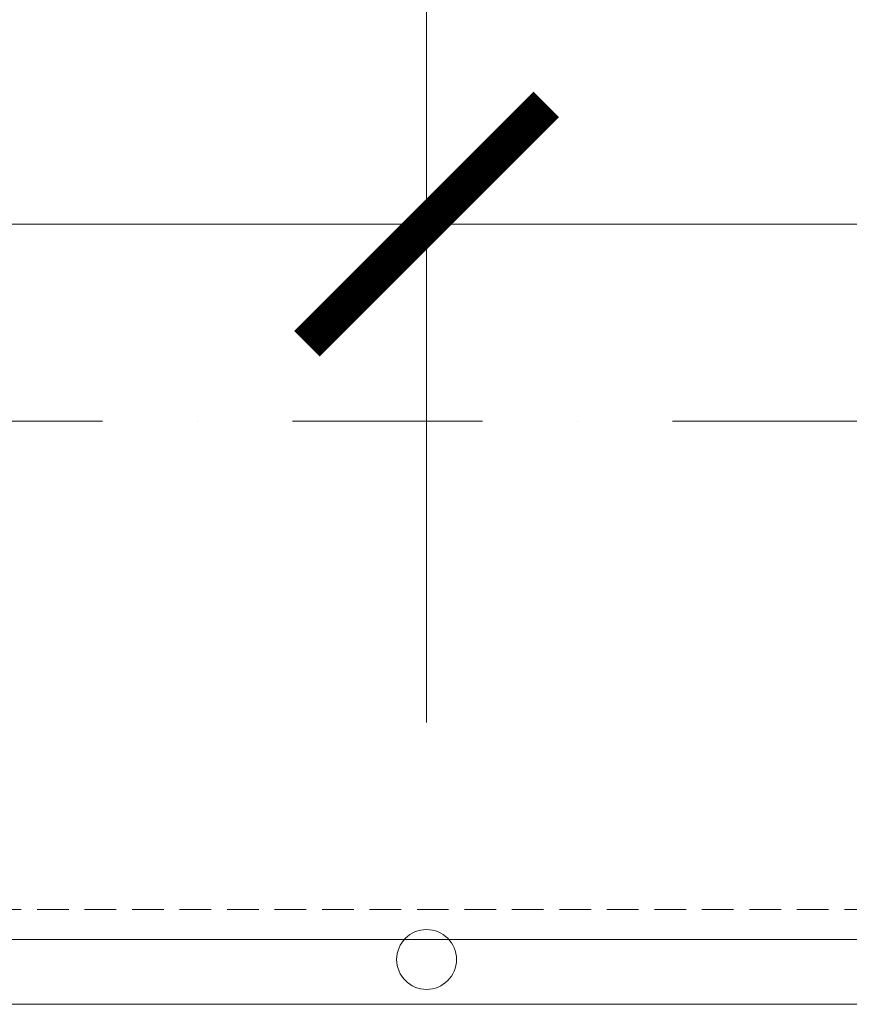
# Model space of a CAD drawing. Header units: millimetres. Extents: x -15830 to 4680139, y -28864 to 2281735.
# Tile 460 of 577: x 328608 to 330272, y 243113 to 245088. Entities that reach past the tile are written whole.
import ezdxf

# ---------------------------------------------------------------- set-up
doc = ezdxf.new("R2010")
doc.units = ezdxf.units.MM
for name, pattern in [('CENTERX2', [101.6, 63.5, -12.7, 12.7, -12.7]), ('DASHDOT', [25.4, 12.7, -6.35, 0, -6.35]), ('DASHED', [19.05, 12.7, -6.35]), ('HIDDEN', [9.525, 6.35, -3.175])]:
    doc.linetypes.add(name, pattern=pattern)
for name, color, linetype, lineweight in [('A99_N_kce-pod', 7, 'DASHED', 20), ('A99_N_koty-200', 5, 'Continuous', 5), ('A99_N_koty-200 @ 1', 5, 'Continuous', 5), ('A99_N_koty-200 @ 10', 5, 'Continuous', 5), ('A99_N_koty-200 @ 100', 5, 'Continuous', 5), ('A99_N_koty-200 @ 200', 5, 'Continuous', 5), ('A99_N_koty-200 @ 250 (1)', 5, 'Continuous', 5), ('A99_N_koty-200 @ 250 (2)', 5, 'Continuous', 5), ('A99_N_koty-200 @ 400', 5, 'Continuous', 5), ('A99_S_kce-pohl', 7, 'Continuous', 5), ('A99_S_osy', 1, 'CENTERX2', 5)]:
    doc.layers.add(name, color=color, linetype=linetype, lineweight=lineweight)
doc.styles.add('A99_kota', font='isocpeur.ttf', dxfattribs={"height": 2})
doc.dimstyles.new('A99_kota_200 new', dxfattribs={"dimscale": 200, "dimtxt": 2, "dimasz": 1.2, "dimexe": 0.5, "dimexo": 1.5, "dimgap": 0.3, "dimtad": 1, "dimdec": 0, "dimzin": 3, "dimdsep": 46, "dimtxsty": 'A99_kota', "dimblk": 'ARCHTICK', "dimcen": 2.5, "dimazin": 2, "dimtfac": 0.75, "dimtdec": 0, "dimtmove": 2, "dimatfit": 0, "dimfxl": 0, "dimtolj": 1, "dimtzin": 0, "dimlwd": 5, "dimlwe": 5, "dimarcsym": 0})

# ---------------------------------------------------------------- blocks, each defined once
blk = doc.blocks.new('_ArchTick')
at = {"color": 0, "linetype": 'ByBlock', "const_width": 0.15}
blk.add_lwpolyline([(-0.5, -0.5), (0.5, 0.5)], dxfattribs=at)
blk = doc.blocks.new('*D114')
at = {"layer": 'A99_N_koty-200', "color": 0, "linetype": 'Continuous', "lineweight": 5, "ltscale": 10, "transparency": 16777216}
for p, q in [((292209, 244483.3), (292209, 245383.3)), ((329424, 244483.3), (329424, 245383.3)), ((292209, 245283.3), (329424, 245283.3))]:
    blk.add_line(p, q, dxfattribs=at)
at = {"layer": 'Defpoints', "color": 0, "linetype": 'Continuous', "ltscale": 10, "transparency": 16777216}
for p in [(329424, 245283.3), (292209, 243203.3), (329424, 243203.3)]:
    blk.add_point(p, dxfattribs=at)
at = {"layer": 'A99_N_koty-200', "color": 0, "linetype": 'Continuous', "lineweight": 5, "ltscale": 10, "transparency": 16777216, "xscale": 240, "yscale": 240, "zscale": 240, "rotation": 180}
blk.add_blockref('_ArchTick', (292209, 245283.3), dxfattribs=at)
at = {"layer": 'A99_N_koty-200', "color": 0, "linetype": 'Continuous', "lineweight": 5, "ltscale": 10, "transparency": 16777216, "xscale": 240, "yscale": 240, "zscale": 240}
blk.add_blockref('_ArchTick', (329424, 245283.3), dxfattribs=at)
at = {"layer": 'A99_N_koty-200', "color": 0, "linetype": 'Continuous', "ltscale": 10, "transparency": 16777216, "insert": (310816.5, 245543.3), "char_height": 400, "attachment_point": 5, "style": 'A99_kota'}
blk.add_mtext('\\A1;37215', dxfattribs=at)
blk = doc.blocks.new('*D115')
at = {"layer": 'A99_N_koty-200', "color": 0, "linetype": 'Continuous', "lineweight": 5, "ltscale": 10, "transparency": 16777216}
for p, q in [((292209, 244278.3), (292209, 244728.3)), ((329424, 244278.3), (329424, 244728.3)), ((292209, 244678.3), (329424, 244678.3))]:
    blk.add_line(p, q, dxfattribs=at)
at = {"layer": 'Defpoints', "color": 0, "linetype": 'Continuous', "ltscale": 10, "transparency": 16777216}
for p in [(329424, 244678.3), (292209, 243203.3), (329424, 243203.3)]:
    blk.add_point(p, dxfattribs=at)
at = {"layer": 'A99_N_koty-200', "color": 0, "linetype": 'Continuous', "lineweight": 5, "ltscale": 10, "transparency": 16777216, "xscale": 120, "yscale": 120, "zscale": 120, "rotation": 180}
blk.add_blockref('_ArchTick', (292209, 244678.3), dxfattribs=at)
at = {"layer": 'A99_N_koty-200', "color": 0, "linetype": 'Continuous', "lineweight": 5, "ltscale": 10, "transparency": 16777216, "xscale": 120, "yscale": 120, "zscale": 120}
blk.add_blockref('_ArchTick', (329424, 244678.3), dxfattribs=at)
at = {"layer": 'A99_N_koty-200', "color": 0, "linetype": 'Continuous', "ltscale": 10, "transparency": 16777216, "insert": (310816.5, 244808.3), "char_height": 200, "attachment_point": 5, "style": 'A99_kota'}
blk.add_mtext('\\A1;37215', dxfattribs=at)
blk = doc.blocks.new('*D116')
at = {"layer": 'A99_N_koty-200', "color": 0, "linetype": 'Continuous', "lineweight": 5, "ltscale": 10, "transparency": 16777216}
for p, q in [((292209, 244674.3), (292209, 244678.8)), ((292209, 244678.3), (329424, 244678.3)), ((329424, 244674.3), (329424, 244678.8))]:
    blk.add_line(p, q, dxfattribs=at)
at = {"layer": 'Defpoints', "color": 0, "linetype": 'Continuous', "ltscale": 10, "transparency": 16777216}
for p in [(329424, 244678.3), (292209, 243203.3), (329424, 243203.3)]:
    blk.add_point(p, dxfattribs=at)
at = {"layer": 'A99_N_koty-200', "color": 0, "linetype": 'Continuous', "lineweight": 5, "ltscale": 10, "transparency": 16777216, "xscale": 1.2, "yscale": 1.2, "zscale": 1.2, "rotation": 180}
blk.add_blockref('_ArchTick', (292209, 244678.3), dxfattribs=at)
at = {"layer": 'A99_N_koty-200', "color": 0, "linetype": 'Continuous', "lineweight": 5, "ltscale": 10, "transparency": 16777216, "xscale": 1.2, "yscale": 1.2, "zscale": 1.2}
blk.add_blockref('_ArchTick', (329424, 244678.3), dxfattribs=at)
at = {"layer": 'A99_N_koty-200', "color": 0, "linetype": 'Continuous', "ltscale": 10, "transparency": 16777216, "insert": (310816.5, 244679.6), "char_height": 2, "attachment_point": 5, "style": 'A99_kota'}
blk.add_mtext('\\A1;37215', dxfattribs=at)
blk = doc.blocks.new('*D117')
at = {"layer": 'A99_N_koty-200', "color": 0, "linetype": 'Continuous', "lineweight": 5, "ltscale": 10, "transparency": 16777216}
for p, q in [((292209, 243803.3), (292209, 244878.3)), ((329424, 243803.3), (329424, 244878.3)), ((292209, 244678.3), (329424, 244678.3))]:
    blk.add_line(p, q, dxfattribs=at)
at = {"layer": 'Defpoints', "color": 0, "linetype": 'Continuous', "ltscale": 10, "transparency": 16777216}
for p in [(329424, 244678.3), (292209, 243203.3), (329424, 243203.3)]:
    blk.add_point(p, dxfattribs=at)
at = {"layer": 'A99_N_koty-200', "color": 0, "linetype": 'Continuous', "lineweight": 5, "ltscale": 10, "transparency": 16777216, "xscale": 480, "yscale": 480, "zscale": 480, "rotation": 180}
blk.add_blockref('_ArchTick', (292209, 244678.3), dxfattribs=at)
at = {"layer": 'A99_N_koty-200', "color": 0, "linetype": 'Continuous', "lineweight": 5, "ltscale": 10, "transparency": 16777216, "xscale": 480, "yscale": 480, "zscale": 480}
blk.add_blockref('_ArchTick', (329424, 244678.3), dxfattribs=at)
at = {"layer": 'A99_N_koty-200', "color": 0, "linetype": 'Continuous', "ltscale": 10, "transparency": 16777216, "insert": (310816.5, 245198.3), "char_height": 800, "attachment_point": 5, "style": 'A99_kota'}
blk.add_mtext('\\A1;37215', dxfattribs=at)
blk = doc.blocks.new('*D118')
at = {"layer": 'A99_N_koty-200', "color": 0, "linetype": 'Continuous', "lineweight": 5, "ltscale": 10, "transparency": 16777216}
for p, q in [((292209, 244638.3), (292209, 244683.3)), ((329424, 244638.3), (329424, 244683.3)), ((292209, 244678.3), (329424, 244678.3))]:
    blk.add_line(p, q, dxfattribs=at)
at = {"layer": 'Defpoints', "color": 0, "linetype": 'Continuous', "ltscale": 10, "transparency": 16777216}
for p in [(329424, 244678.3), (292209, 243203.3), (329424, 243203.3)]:
    blk.add_point(p, dxfattribs=at)
at = {"layer": 'A99_N_koty-200', "color": 0, "linetype": 'Continuous', "lineweight": 5, "ltscale": 10, "transparency": 16777216, "xscale": 12, "yscale": 12, "zscale": 12, "rotation": 180}
blk.add_blockref('_ArchTick', (292209, 244678.3), dxfattribs=at)
at = {"layer": 'A99_N_koty-200', "color": 0, "linetype": 'Continuous', "lineweight": 5, "ltscale": 10, "transparency": 16777216, "xscale": 12, "yscale": 12, "zscale": 12}
blk.add_blockref('_ArchTick', (329424, 244678.3), dxfattribs=at)
at = {"layer": 'A99_N_koty-200', "color": 0, "linetype": 'Continuous', "ltscale": 10, "transparency": 16777216, "insert": (310816.5, 244691.3), "char_height": 20, "attachment_point": 5, "style": 'A99_kota'}
blk.add_mtext('\\A1;37215', dxfattribs=at)
blk = doc.blocks.new('*D119')
at = {"layer": 'A99_N_koty-200', "color": 0, "linetype": 'Continuous', "lineweight": 5, "ltscale": 10, "transparency": 16777216}
for p, q in [((292209, 243678.3), (292209, 244803.3)), ((329424, 243678.3), (329424, 244803.3)), ((292209, 244678.3), (329424, 244678.3))]:
    blk.add_line(p, q, dxfattribs=at)
at = {"layer": 'Defpoints', "color": 0, "linetype": 'Continuous', "ltscale": 10, "transparency": 16777216}
for p in [(329424, 244678.3), (292209, 243203.3), (329424, 243203.3)]:
    blk.add_point(p, dxfattribs=at)
at = {"layer": 'A99_N_koty-200', "color": 0, "linetype": 'Continuous', "lineweight": 5, "ltscale": 10, "transparency": 16777216, "xscale": 300, "yscale": 300, "zscale": 300, "rotation": 180}
blk.add_blockref('_ArchTick', (292209, 244678.3), dxfattribs=at)
at = {"layer": 'A99_N_koty-200', "color": 0, "linetype": 'Continuous', "lineweight": 5, "ltscale": 10, "transparency": 16777216, "xscale": 300, "yscale": 300, "zscale": 300}
blk.add_blockref('_ArchTick', (329424, 244678.3), dxfattribs=at)
at = {"layer": 'A99_N_koty-200', "color": 0, "linetype": 'Continuous', "ltscale": 10, "transparency": 16777216, "insert": (310816.5, 245003.3), "char_height": 500, "attachment_point": 5, "style": 'A99_kota'}
blk.add_mtext('\\A1;37215', dxfattribs=at)
blk = doc.blocks.new('*D120')
at = {"layer": 'A99_N_koty-200', "color": 0, "linetype": 'Continuous', "lineweight": 5, "ltscale": 10, "transparency": 16777216}
for p, q in [((292209, 243678.3), (292209, 244803.3)), ((329424, 243678.3), (329424, 244803.3)), ((292209, 244678.3), (329424, 244678.3))]:
    blk.add_line(p, q, dxfattribs=at)
at = {"layer": 'Defpoints', "color": 0, "linetype": 'Continuous', "ltscale": 10, "transparency": 16777216}
for p in [(329424, 244678.3), (292209, 243203.3), (329424, 243203.3)]:
    blk.add_point(p, dxfattribs=at)
at = {"layer": 'A99_N_koty-200', "color": 0, "linetype": 'Continuous', "lineweight": 5, "ltscale": 10, "transparency": 16777216, "xscale": 300, "yscale": 300, "zscale": 300, "rotation": 180}
blk.add_blockref('_ArchTick', (292209, 244678.3), dxfattribs=at)
at = {"layer": 'A99_N_koty-200', "color": 0, "linetype": 'Continuous', "lineweight": 5, "ltscale": 10, "transparency": 16777216, "xscale": 300, "yscale": 300, "zscale": 300}
blk.add_blockref('_ArchTick', (329424, 244678.3), dxfattribs=at)
at = {"layer": 'A99_N_koty-200', "color": 0, "linetype": 'Continuous', "ltscale": 10, "transparency": 16777216, "insert": (310816.5, 245003.3), "char_height": 500, "attachment_point": 5, "style": 'A99_kota'}
blk.add_mtext('\\A1;37215', dxfattribs=at)
blk = doc.blocks.new('*D121')
at = {"layer": 'A99_N_koty-200', "color": 0, "linetype": 'Continuous', "lineweight": 5, "ltscale": 10, "transparency": 16777216}
for p, q in [((329424, 244478.3), (329424, 245378.3)), ((352564, 244478.3), (352564, 245378.3)), ((329424, 245278.3), (352564, 245278.3))]:
    blk.add_line(p, q, dxfattribs=at)
at = {"layer": 'Defpoints', "color": 0, "linetype": 'Continuous', "ltscale": 10, "transparency": 16777216}
for p in [(352564, 245278.3), (329424, 243203.3), (352564, 243203.3)]:
    blk.add_point(p, dxfattribs=at)
at = {"layer": 'A99_N_koty-200', "color": 0, "linetype": 'Continuous', "lineweight": 5, "ltscale": 10, "transparency": 16777216, "xscale": 240, "yscale": 240, "zscale": 240, "rotation": 180}
blk.add_blockref('_ArchTick', (329424, 245278.3), dxfattribs=at)
at = {"layer": 'A99_N_koty-200', "color": 0, "linetype": 'Continuous', "lineweight": 5, "ltscale": 10, "transparency": 16777216, "xscale": 240, "yscale": 240, "zscale": 240}
blk.add_blockref('_ArchTick', (352564, 245278.3), dxfattribs=at)
at = {"layer": 'A99_N_koty-200', "color": 0, "linetype": 'Continuous', "ltscale": 10, "transparency": 16777216, "insert": (340994, 245538.3), "char_height": 400, "attachment_point": 5, "style": 'A99_kota'}
blk.add_mtext('\\A1;23140', dxfattribs=at)
blk = doc.blocks.new('*D122')
at = {"layer": 'A99_N_koty-200', "color": 0, "linetype": 'Continuous', "lineweight": 5, "ltscale": 10, "transparency": 16777216}
for p, q in [((329424, 244278.3), (329424, 244728.3)), ((352564, 244278.3), (352564, 244728.3)), ((329424, 244678.3), (352564, 244678.3))]:
    blk.add_line(p, q, dxfattribs=at)
at = {"layer": 'Defpoints', "color": 0, "linetype": 'Continuous', "ltscale": 10, "transparency": 16777216}
for p in [(352564, 244678.3), (329424, 243203.3), (352564, 243203.3)]:
    blk.add_point(p, dxfattribs=at)
at = {"layer": 'A99_N_koty-200', "color": 0, "linetype": 'Continuous', "lineweight": 5, "ltscale": 10, "transparency": 16777216, "xscale": 120, "yscale": 120, "zscale": 120, "rotation": 180}
blk.add_blockref('_ArchTick', (329424, 244678.3), dxfattribs=at)
at = {"layer": 'A99_N_koty-200', "color": 0, "linetype": 'Continuous', "lineweight": 5, "ltscale": 10, "transparency": 16777216, "xscale": 120, "yscale": 120, "zscale": 120}
blk.add_blockref('_ArchTick', (352564, 244678.3), dxfattribs=at)
at = {"layer": 'A99_N_koty-200', "color": 0, "linetype": 'Continuous', "ltscale": 10, "transparency": 16777216, "insert": (340994, 244808.3), "char_height": 200, "attachment_point": 5, "style": 'A99_kota'}
blk.add_mtext('\\A1;23140', dxfattribs=at)
blk = doc.blocks.new('*D123')
at = {"layer": 'A99_N_koty-200', "color": 0, "linetype": 'Continuous', "lineweight": 5, "ltscale": 10, "transparency": 16777216}
for p, q in [((329424, 244674.3), (329424, 244678.8)), ((329424, 244678.3), (352564, 244678.3)), ((352564, 244674.3), (352564, 244678.8))]:
    blk.add_line(p, q, dxfattribs=at)
at = {"layer": 'Defpoints', "color": 0, "linetype": 'Continuous', "ltscale": 10, "transparency": 16777216}
for p in [(352564, 244678.3), (329424, 243203.3), (352564, 243203.3)]:
    blk.add_point(p, dxfattribs=at)
at = {"layer": 'A99_N_koty-200', "color": 0, "linetype": 'Continuous', "lineweight": 5, "ltscale": 10, "transparency": 16777216, "xscale": 1.2, "yscale": 1.2, "zscale": 1.2, "rotation": 180}
blk.add_blockref('_ArchTick', (329424, 244678.3), dxfattribs=at)
at = {"layer": 'A99_N_koty-200', "color": 0, "linetype": 'Continuous', "lineweight": 5, "ltscale": 10, "transparency": 16777216, "xscale": 1.2, "yscale": 1.2, "zscale": 1.2}
blk.add_blockref('_ArchTick', (352564, 244678.3), dxfattribs=at)
at = {"layer": 'A99_N_koty-200', "color": 0, "linetype": 'Continuous', "ltscale": 10, "transparency": 16777216, "insert": (340994, 244679.6), "char_height": 2, "attachment_point": 5, "style": 'A99_kota'}
blk.add_mtext('\\A1;23140', dxfattribs=at)
blk = doc.blocks.new('*D124')
at = {"layer": 'A99_N_koty-200', "color": 0, "linetype": 'Continuous', "lineweight": 5, "ltscale": 10, "transparency": 16777216}
for p, q in [((329424, 243803.3), (329424, 244878.3)), ((352564, 243803.3), (352564, 244878.3)), ((329424, 244678.3), (352564, 244678.3))]:
    blk.add_line(p, q, dxfattribs=at)
at = {"layer": 'Defpoints', "color": 0, "linetype": 'Continuous', "ltscale": 10, "transparency": 16777216}
for p in [(352564, 244678.3), (329424, 243203.3), (352564, 243203.3)]:
    blk.add_point(p, dxfattribs=at)
at = {"layer": 'A99_N_koty-200', "color": 0, "linetype": 'Continuous', "lineweight": 5, "ltscale": 10, "transparency": 16777216, "xscale": 480, "yscale": 480, "zscale": 480, "rotation": 180}
blk.add_blockref('_ArchTick', (329424, 244678.3), dxfattribs=at)
at = {"layer": 'A99_N_koty-200', "color": 0, "linetype": 'Continuous', "lineweight": 5, "ltscale": 10, "transparency": 16777216, "xscale": 480, "yscale": 480, "zscale": 480}
blk.add_blockref('_ArchTick', (352564, 244678.3), dxfattribs=at)
at = {"layer": 'A99_N_koty-200', "color": 0, "linetype": 'Continuous', "ltscale": 10, "transparency": 16777216, "insert": (340994, 245198.3), "char_height": 800, "attachment_point": 5, "style": 'A99_kota'}
blk.add_mtext('\\A1;23140', dxfattribs=at)
blk = doc.blocks.new('*D125')
at = {"layer": 'A99_N_koty-200', "color": 0, "linetype": 'Continuous', "lineweight": 5, "ltscale": 10, "transparency": 16777216}
for p, q in [((329424, 244638.3), (329424, 244683.3)), ((352564, 244638.3), (352564, 244683.3)), ((329424, 244678.3), (352564, 244678.3))]:
    blk.add_line(p, q, dxfattribs=at)
at = {"layer": 'Defpoints', "color": 0, "linetype": 'Continuous', "ltscale": 10, "transparency": 16777216}
for p in [(352564, 244678.3), (329424, 243203.3), (352564, 243203.3)]:
    blk.add_point(p, dxfattribs=at)
at = {"layer": 'A99_N_koty-200', "color": 0, "linetype": 'Continuous', "lineweight": 5, "ltscale": 10, "transparency": 16777216, "xscale": 12, "yscale": 12, "zscale": 12, "rotation": 180}
blk.add_blockref('_ArchTick', (329424, 244678.3), dxfattribs=at)
at = {"layer": 'A99_N_koty-200', "color": 0, "linetype": 'Continuous', "lineweight": 5, "ltscale": 10, "transparency": 16777216, "xscale": 12, "yscale": 12, "zscale": 12}
blk.add_blockref('_ArchTick', (352564, 244678.3), dxfattribs=at)
at = {"layer": 'A99_N_koty-200', "color": 0, "linetype": 'Continuous', "ltscale": 10, "transparency": 16777216, "insert": (340994, 244691.3), "char_height": 20, "attachment_point": 5, "style": 'A99_kota'}
blk.add_mtext('\\A1;23140', dxfattribs=at)
blk = doc.blocks.new('*D126')
at = {"layer": 'A99_N_koty-200', "color": 0, "linetype": 'Continuous', "lineweight": 5, "ltscale": 10, "transparency": 16777216}
for p, q in [((329424, 243678.3), (329424, 244803.3)), ((352564, 243678.3), (352564, 244803.3)), ((329424, 244678.3), (352564, 244678.3))]:
    blk.add_line(p, q, dxfattribs=at)
at = {"layer": 'Defpoints', "color": 0, "linetype": 'Continuous', "ltscale": 10, "transparency": 16777216}
for p in [(352564, 244678.3), (329424, 243203.3), (352564, 243203.3)]:
    blk.add_point(p, dxfattribs=at)
at = {"layer": 'A99_N_koty-200', "color": 0, "linetype": 'Continuous', "lineweight": 5, "ltscale": 10, "transparency": 16777216, "xscale": 300, "yscale": 300, "zscale": 300, "rotation": 180}
blk.add_blockref('_ArchTick', (329424, 244678.3), dxfattribs=at)
at = {"layer": 'A99_N_koty-200', "color": 0, "linetype": 'Continuous', "lineweight": 5, "ltscale": 10, "transparency": 16777216, "xscale": 300, "yscale": 300, "zscale": 300}
blk.add_blockref('_ArchTick', (352564, 244678.3), dxfattribs=at)
at = {"layer": 'A99_N_koty-200', "color": 0, "linetype": 'Continuous', "ltscale": 10, "transparency": 16777216, "insert": (340994, 245003.3), "char_height": 500, "attachment_point": 5, "style": 'A99_kota'}
blk.add_mtext('\\A1;23140', dxfattribs=at)
blk = doc.blocks.new('*D127')
at = {"layer": 'A99_N_koty-200', "color": 0, "linetype": 'Continuous', "lineweight": 5, "ltscale": 10, "transparency": 16777216}
for p, q in [((329424, 243678.3), (329424, 244803.3)), ((352564, 243678.3), (352564, 244803.3)), ((329424, 244678.3), (352564, 244678.3))]:
    blk.add_line(p, q, dxfattribs=at)
at = {"layer": 'Defpoints', "color": 0, "linetype": 'Continuous', "ltscale": 10, "transparency": 16777216}
for p in [(352564, 244678.3), (329424, 243203.3), (352564, 243203.3)]:
    blk.add_point(p, dxfattribs=at)
at = {"layer": 'A99_N_koty-200', "color": 0, "linetype": 'Continuous', "lineweight": 5, "ltscale": 10, "transparency": 16777216, "xscale": 300, "yscale": 300, "zscale": 300, "rotation": 180}
blk.add_blockref('_ArchTick', (329424, 244678.3), dxfattribs=at)
at = {"layer": 'A99_N_koty-200', "color": 0, "linetype": 'Continuous', "lineweight": 5, "ltscale": 10, "transparency": 16777216, "xscale": 300, "yscale": 300, "zscale": 300}
blk.add_blockref('_ArchTick', (352564, 244678.3), dxfattribs=at)
at = {"layer": 'A99_N_koty-200', "color": 0, "linetype": 'Continuous', "ltscale": 10, "transparency": 16777216, "insert": (340994, 245003.3), "char_height": 500, "attachment_point": 5, "style": 'A99_kota'}
blk.add_mtext('\\A1;23140', dxfattribs=at)
blk = doc.blocks.new('*U830')
at = {"layer": 'A99_N_koty-200 @ 1', "linetype": 'Continuous', "ltscale": 10}
dim = blk.add_linear_dim(base=(329424, 244678.3), p1=(292209, 243203.3), p2=(329424, 243203.3), dimstyle='A99_kota_200 new', override={"dimscale": 1, "dimtix": 1, "dimtofl": 1, "dimtmove": 2, "dimatfit": 3}, dxfattribs=at)
dim.commit()
dim.dimension.update_dxf_attribs({"geometry": '*D116', "text_midpoint": (310816.5, 244679.6)})
at = {"layer": 'A99_N_koty-200 @ 10', "linetype": 'Continuous', "ltscale": 10}
dim = blk.add_linear_dim(base=(329424, 244678.3), p1=(292209, 243203.3), p2=(329424, 243203.3), dimstyle='A99_kota_200 new', override={"dimscale": 10, "dimtix": 1, "dimtofl": 1, "dimtmove": 2, "dimatfit": 3}, dxfattribs=at)
dim.commit()
dim.dimension.update_dxf_attribs({"geometry": '*D118', "text_midpoint": (310816.5, 244691.3)})
at = {"layer": 'A99_N_koty-200 @ 100', "linetype": 'Continuous', "ltscale": 10}
dim = blk.add_linear_dim(base=(329424, 244678.3), p1=(292209, 243203.3), p2=(329424, 243203.3), dimstyle='A99_kota_200 new', override={"dimscale": 100, "dimtix": 1, "dimtofl": 1, "dimtmove": 2, "dimatfit": 3}, dxfattribs=at)
dim.commit()
dim.dimension.update_dxf_attribs({"geometry": '*D115', "text_midpoint": (310816.5, 244808.3)})
at = {"layer": 'A99_N_koty-200 @ 200', "linetype": 'Continuous', "ltscale": 10}
dim = blk.add_linear_dim(base=(329424, 245283.3), p1=(292209, 243203.3), p2=(329424, 243203.3), dimstyle='A99_kota_200 new', override={"dimscale": 200, "dimtix": 1, "dimtofl": 1, "dimtmove": 2, "dimatfit": 3}, dxfattribs=at)
dim.commit()
dim.dimension.update_dxf_attribs({"geometry": '*D114', "text_midpoint": (310816.5, 245543.3)})
at = {"layer": 'A99_N_koty-200 @ 250 (1)', "linetype": 'Continuous', "ltscale": 10}
dim = blk.add_linear_dim(base=(329424, 244678.3), p1=(292209, 243203.3), p2=(329424, 243203.3), dimstyle='A99_kota_200 new', override={"dimscale": 250, "dimtix": 1, "dimtofl": 1, "dimtmove": 2, "dimatfit": 3}, dxfattribs=at)
dim.commit()
dim.dimension.update_dxf_attribs({"geometry": '*D119', "text_midpoint": (310816.5, 245003.3)})
at = {"layer": 'A99_N_koty-200 @ 250 (2)', "linetype": 'Continuous', "ltscale": 10}
dim = blk.add_linear_dim(base=(329424, 244678.3), p1=(292209, 243203.3), p2=(329424, 243203.3), dimstyle='A99_kota_200 new', override={"dimscale": 250, "dimtix": 1, "dimtofl": 1, "dimtmove": 2, "dimatfit": 3}, dxfattribs=at)
dim.commit()
dim.dimension.update_dxf_attribs({"geometry": '*D120', "text_midpoint": (310816.5, 245003.3)})
at = {"layer": 'A99_N_koty-200 @ 400', "linetype": 'Continuous', "ltscale": 10}
dim = blk.add_linear_dim(base=(329424, 244678.3), p1=(292209, 243203.3), p2=(329424, 243203.3), dimstyle='A99_kota_200 new', override={"dimscale": 400, "dimtix": 1, "dimtofl": 1, "dimtmove": 2, "dimatfit": 3}, dxfattribs=at)
dim.commit()
dim.dimension.update_dxf_attribs({"geometry": '*D117', "text_midpoint": (310816.5, 245198.3)})
blk = doc.blocks.new('*U831')
at = {"layer": 'A99_N_koty-200 @ 1', "linetype": 'Continuous', "ltscale": 10}
dim = blk.add_linear_dim(base=(352564, 244678.3), p1=(329424, 243203.3), p2=(352564, 243203.3), dimstyle='A99_kota_200 new', override={"dimscale": 1, "dimtix": 1, "dimtofl": 1, "dimtmove": 2, "dimatfit": 3}, dxfattribs=at)
dim.commit()
dim.dimension.update_dxf_attribs({"geometry": '*D123', "text_midpoint": (340994, 244679.6)})
at = {"layer": 'A99_N_koty-200 @ 10', "linetype": 'Continuous', "ltscale": 10}
dim = blk.add_linear_dim(base=(352564, 244678.3), p1=(329424, 243203.3), p2=(352564, 243203.3), dimstyle='A99_kota_200 new', override={"dimscale": 10, "dimtix": 1, "dimtofl": 1, "dimtmove": 2, "dimatfit": 3}, dxfattribs=at)
dim.commit()
dim.dimension.update_dxf_attribs({"geometry": '*D125', "text_midpoint": (340994, 244691.3)})
at = {"layer": 'A99_N_koty-200 @ 100', "linetype": 'Continuous', "ltscale": 10}
dim = blk.add_linear_dim(base=(352564, 244678.3), p1=(329424, 243203.3), p2=(352564, 243203.3), dimstyle='A99_kota_200 new', override={"dimscale": 100, "dimtix": 1, "dimtofl": 1, "dimtmove": 2, "dimatfit": 3}, dxfattribs=at)
dim.commit()
dim.dimension.update_dxf_attribs({"geometry": '*D122', "text_midpoint": (340994, 244808.3)})
at = {"layer": 'A99_N_koty-200 @ 200', "linetype": 'Continuous', "ltscale": 10}
dim = blk.add_linear_dim(base=(352564, 245278.3), p1=(329424, 243203.3), p2=(352564, 243203.3), dimstyle='A99_kota_200 new', override={"dimscale": 200, "dimtix": 1, "dimtofl": 1, "dimtmove": 2, "dimatfit": 3}, dxfattribs=at)
dim.commit()
dim.dimension.update_dxf_attribs({"geometry": '*D121', "text_midpoint": (340994, 245538.3)})
at = {"layer": 'A99_N_koty-200 @ 250 (1)', "linetype": 'Continuous', "ltscale": 10}
dim = blk.add_linear_dim(base=(352564, 244678.3), p1=(329424, 243203.3), p2=(352564, 243203.3), dimstyle='A99_kota_200 new', override={"dimscale": 250, "dimtix": 1, "dimtofl": 1, "dimtmove": 2, "dimatfit": 3}, dxfattribs=at)
dim.commit()
dim.dimension.update_dxf_attribs({"geometry": '*D126', "text_midpoint": (340994, 245003.3)})
at = {"layer": 'A99_N_koty-200 @ 250 (2)', "linetype": 'Continuous', "ltscale": 10}
dim = blk.add_linear_dim(base=(352564, 244678.3), p1=(329424, 243203.3), p2=(352564, 243203.3), dimstyle='A99_kota_200 new', override={"dimscale": 250, "dimtix": 1, "dimtofl": 1, "dimtmove": 2, "dimatfit": 3}, dxfattribs=at)
dim.commit()
dim.dimension.update_dxf_attribs({"geometry": '*D127', "text_midpoint": (340994, 245003.3)})
at = {"layer": 'A99_N_koty-200 @ 400', "linetype": 'Continuous', "ltscale": 10}
dim = blk.add_linear_dim(base=(352564, 244678.3), p1=(329424, 243203.3), p2=(352564, 243203.3), dimstyle='A99_kota_200 new', override={"dimscale": 400, "dimtix": 1, "dimtofl": 1, "dimtmove": 2, "dimatfit": 3}, dxfattribs=at)
dim.commit()
dim.dimension.update_dxf_attribs({"geometry": '*D124', "text_midpoint": (340994, 245198.3)})

msp = doc.modelspace()

# ---------------------------------------------------------------- linework, layer by layer
at = {"layer": 'A99_N_kce-pod', "linetype": 'HIDDEN', "lineweight": 5, "ltscale": 10}
msp.add_lwpolyline([(352804.496, 243303.252), (213328.95, 243303.252)], dxfattribs=at)
at = {"layer": 'A99_S_kce-pohl', "linetype": 'Continuous', "ltscale": 25}
msp.add_lwpolyline([(221258.95, 268723.252), (213328.95, 268723.252), (213328.95, 243243.252), (352804.496, 243243.252), (352804.496, 270633.252)], dxfattribs=at)
at = {"layer": 'A99_S_kce-pohl', "linetype": 'Continuous'}
msp.add_lwpolyline([(352804.496, 243113.252), (213328.95, 243113.252)], dxfattribs=at)
msp.add_circle((329423.95, 243203.252), 60, dxfattribs=at)
at = {"layer": 'A99_S_osy', "linetype": 'DASHDOT', "lineweight": 5, "ltscale": 30}
msp.add_lwpolyline([(366878.95, 244283.252), (211283.95, 244283.252)], dxfattribs=at)

# ---------------------------------------------------------------- block references
at = {"layer": 'A99_N_koty-200'}
for name in ['*U830', '*U831']:
    msp.add_blockref(name, (0, 0), dxfattribs=at)

doc.saveas('drawing.dxf')
